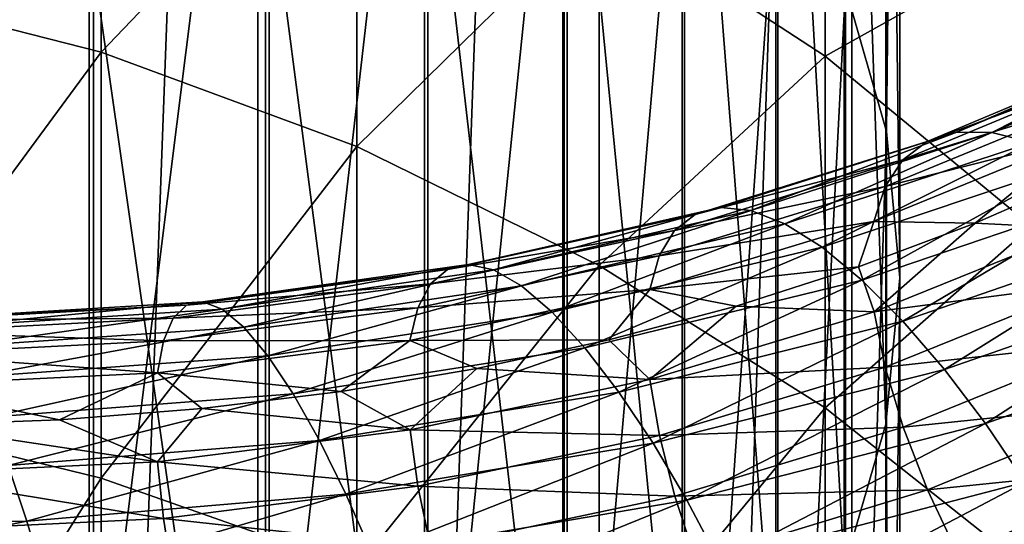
# Model space of a CAD drawing. Header units: metres. Extents: x -44 to 117, y -432 to 89.
# Tile 910 of 1056: x 3.87 to 9.05, y -63.59 to -60.93. Entities that reach past the tile are written whole.
import ezdxf

# ---------------------------------------------------------------- set-up
doc = ezdxf.new("R2010")
doc.units = ezdxf.units.M
doc.layers.add('solid_125568', color=7, linetype='CONTINUOUS')

msp = doc.modelspace()

# ---------------------------------------------------------------- linework, layer by layer
at = {"layer": 'solid_125568'}
for points in [[(3.44908, -93, 354.111389), (5.118826, -48, 353.630371), (3.448681, -48, 354.111481)], [(3.44908, -93, 354.111389), (5.119324, -93, 353.630188), (5.118826, -48, 353.630371)], [(5.119324, -93, 353.630188), (6.724775, -48, 352.96521), (5.118826, -48, 353.630371)], [(5.119324, -93, 353.630188), (6.725178, -93, 352.965027), (6.724775, -48, 352.96521)], [(6.725178, -93, 352.965027), (8.246156, -48, 352.124451), (6.724775, -48, 352.96521)], [(6.725178, -93, 352.965027), (8.246531, -93, 352.124207), (8.246156, -48, 352.124451)], [(8.246531, -93, 352.124207), (9.663789, -48, 351.118622), (8.246156, -48, 352.124451)], [(8.246531, -93, 352.124207), (9.664078, -93, 351.118408), (9.663789, -48, 351.118622)], [(8.212955, -60.76643, 892.61145), (8.428726, -61.523811, 891.825012), (8.428726, -54.311234, 884.619507)], [(8.428726, -54.311234, 884.619507), (8.428726, -61.523811, 891.825012), (8.499991, -55.120903, 883.859192)], [(8.499991, -55.120903, 883.859192), (8.499991, -62.294258, 891.024963), (8.425529, -55.930416, 883.098999)], [(8.428726, -61.523811, 891.825012), (8.499991, -62.294258, 891.024963), (8.499991, -55.120903, 883.859192)], [(8.425529, -55.930416, 883.098999), (8.425529, -63.064556, 890.225037), (8.206614, -56.725903, 882.35199)], [(8.499991, -62.294258, 891.024963), (8.425529, -63.064556, 890.225037), (8.425529, -55.930416, 883.098999)], [(8.206614, -56.725903, 882.35199), (8.206614, -63.821507, 889.439026), (7.847002, -57.493713, 881.630981)], [(8.425529, -63.064556, 890.225037), (8.206614, -63.821507, 889.439026), (8.206614, -56.725903, 882.35199)], [(3.254865, -56.838989, 896.689819), (3.254865, -64.657814, 903.749817), (4.252891, -57.180672, 896.335022)], [(3.254865, -64.657814, 903.749817), (4.252891, -64.981239, 903.378235), (4.252891, -57.180672, 896.335022)], [(4.252891, -57.180672, 896.335022), (4.252891, -64.981239, 903.378235), (5.178002, -57.609882, 895.889343)], [(7.847002, -57.493713, 881.630981), (7.847002, -64.552124, 888.680298), (7.352857, -58.220695, 880.948303)], [(8.206614, -63.821507, 889.439026), (7.847002, -64.552124, 888.680298), (7.847002, -57.493713, 881.630981)], [(4.252891, -64.981239, 903.378235), (5.178002, -65.387512, 902.91156), (5.178002, -57.609882, 895.889343)], [(5.178002, -57.609882, 895.889343), (5.178002, -65.387512, 902.91156), (6.01434, -58.119255, 895.360352)], [(5.178002, -65.387512, 902.91156), (6.01434, -65.869667, 902.357666), (6.01434, -58.119255, 895.360352)], [(6.01434, -58.119255, 895.360352), (6.01434, -65.869667, 902.357666), (6.747565, -58.700069, 894.757263)], [(7.352857, -58.220695, 880.948303), (7.352857, -65.243889, 887.961975), (6.732651, -58.894379, 880.315613)], [(7.847002, -64.552124, 888.680298), (7.352857, -65.243889, 887.961975), (7.352857, -58.220695, 880.948303)], [(6.01434, -65.869667, 902.357666), (6.747565, -66.419449, 901.726135), (6.747565, -58.700069, 894.757263)], [(6.747565, -58.700069, 894.757263), (6.747565, -66.419449, 901.726135), (7.365107, -59.34235, 894.090271)], [(6.732651, -58.894379, 880.315613), (6.732651, -65.884933, 887.296265), (5.997018, -59.503216, 879.743896)], [(7.352857, -65.243889, 887.961975), (6.732651, -65.884933, 887.296265), (6.732651, -58.894379, 880.315613)], [(4.293628, -61.106377, 213.236954), (2.892772, -60.747734, 213.05188), (4.293628, -59.18335, 217.357071)], [(4.293628, -61.106377, 213.236954), (4.293628, -59.18335, 217.357071), (5.640489, -59.697849, 217.572769)], [(6.747565, -66.419449, 901.726135), (7.365107, -67.027405, 901.02771), (7.365107, -59.34235, 894.090271)], [(7.365107, -59.34235, 894.090271), (7.365107, -67.027405, 901.02771), (7.856378, -60.035099, 893.370911)], [(5.997018, -59.503216, 879.743896), (5.997018, -66.464279, 886.694702), (5.158569, -60.036766, 879.242859)], [(6.732651, -65.884933, 887.296265), (5.997018, -66.464279, 886.694702), (5.997018, -59.503216, 879.743896)], [(8.105368, -61.12619, 218.171585), (6.916417, -60.34819, 217.845413), (8.105368, -59.594555, 222.274567)], [(8.105368, -61.12619, 218.171585), (8.105368, -59.594555, 222.274567), (9.192389, -60.517403, 222.577911)], [(5.640489, -61.602146, 213.492798), (4.293628, -61.106377, 213.236954), (5.640489, -59.697849, 217.572769)], [(5.640489, -61.602146, 213.492798), (5.640489, -59.697849, 217.572769), (6.916417, -60.34819, 217.845413)], [(7.365107, -67.027405, 901.02771), (7.856378, -67.683136, 900.274475), (7.856378, -60.035099, 893.370911)], [(7.856378, -60.035099, 893.370911), (7.856378, -67.683136, 900.274475), (8.212955, -60.76643, 892.61145)], [(5.158569, -60.036766, 879.242859), (5.158569, -66.971985, 886.16748), (4.231679, -60.485886, 878.821106)], [(5.997018, -66.464279, 886.694702), (5.158569, -66.971985, 886.16748), (5.158569, -60.036766, 879.242859)], [(6.916417, -62.228809, 213.816177), (5.640489, -61.602146, 213.492798), (6.916417, -60.34819, 217.845413)], [(6.916417, -62.228809, 213.816177), (6.916417, -60.34819, 217.845413), (8.105368, -61.12619, 218.171585)], [(4.231679, -60.485886, 878.821106), (4.231679, -67.399345, 885.723694), (3.232239, -60.842865, 878.485901)], [(5.158569, -66.971985, 886.16748), (4.231679, -67.399345, 885.723694), (4.231679, -60.485886, 878.821106)], [(9.192389, -62.022064, 218.54718), (8.105368, -61.12619, 218.171585), (9.192389, -60.517403, 222.577911)], [(2.892772, -63.007362, 209.069443), (2.892772, -60.747734, 213.05188), (4.293628, -61.106377, 213.236954)], [(7.856378, -67.683136, 900.274475), (8.212955, -68.375389, 899.479248), (8.212955, -60.76643, 892.61145)], [(8.212955, -60.76643, 892.61145), (8.212955, -68.375389, 899.479248), (8.428726, -61.523811, 891.825012)], [(4.231679, -67.399345, 885.723694), (3.232239, -67.739037, 885.370911), (3.232239, -60.842865, 878.485901)], [(8.799879, -61.527596, 878.708984), (9.942476, -61.04179, 879.64801), (8.983953, -61.528679, 878.373413)], [(9.765006, -61.104866, 879.974304), (9.942476, -61.04179, 879.64801), (8.799879, -61.527596, 878.708984)], [(8.983953, -61.528679, 878.373413), (10.150385, -61.026318, 879.32605), (9.191938, -61.581783, 878.048035)], [(9.942476, -61.04179, 879.64801), (10.150385, -61.026318, 879.32605), (8.983953, -61.528679, 878.373413)], [(4.293628, -63.350193, 209.282379), (2.892772, -63.007362, 209.069443), (4.293628, -61.106377, 213.236954)], [(4.293628, -63.350193, 209.282379), (4.293628, -61.106377, 213.236954), (5.640489, -61.602146, 213.492798)], [(8.642757, -61.576221, 879.046753), (9.765006, -61.104866, 879.974304), (8.799879, -61.527596, 878.708984)], [(9.621382, -61.212967, 880.297302), (9.765006, -61.104866, 879.974304), (8.642757, -61.576221, 879.046753)], [(8.105368, -62.978481, 214.203033), (6.916417, -62.228809, 213.816177), (8.105368, -61.12619, 218.171585)], [(8.105368, -62.978481, 214.203033), (8.105368, -61.12619, 218.171585), (9.192389, -62.022064, 218.54718)], [(8.515611, -61.672253, 879.378845), (9.621382, -61.212967, 880.297302), (8.642757, -61.576221, 879.046753)], [(9.515003, -61.363518, 880.609192), (9.621382, -61.212967, 880.297302), (8.515611, -61.672253, 879.378845)], [(8.421453, -61.813381, 879.697266), (9.515003, -61.363518, 880.609192), (8.515611, -61.672253, 879.378845)], [(9.449265, -61.553944, 880.902283), (9.515003, -61.363518, 880.609192), (8.421453, -61.813381, 879.697266)], [(7.557179, -61.924419, 877.859863), (8.799879, -61.527596, 878.708984), (7.715323, -61.940079, 877.512451)], [(8.642757, -61.576221, 879.046753), (8.799879, -61.527596, 878.708984), (7.557179, -61.924419, 877.859863)], [(8.799879, -61.527596, 878.708984), (8.983953, -61.528679, 878.373413), (7.715323, -61.940079, 877.512451)], [(7.715323, -61.940079, 877.512451), (8.983953, -61.528679, 878.373413), (7.894005, -62.009361, 877.173584)], [(8.983953, -61.528679, 878.373413), (9.191938, -61.581783, 878.048035), (7.894005, -62.009361, 877.173584)], [(8.212955, -68.375389, 899.479248), (8.428726, -69.0923, 898.655701), (8.428726, -61.523811, 891.825012)], [(8.428726, -61.523811, 891.825012), (8.428726, -69.0923, 898.655701), (8.499991, -62.294258, 891.024963)], [(7.422194, -61.960312, 878.207642), (8.642757, -61.576221, 879.046753), (7.557179, -61.924419, 877.859863)], [(8.515611, -61.672253, 879.378845), (8.642757, -61.576221, 879.046753), (7.422194, -61.960312, 878.207642)], [(7.894005, -62.009361, 877.173584), (9.191938, -61.581783, 878.048035), (8.090177, -62.133007, 876.85083)], [(9.191938, -61.581783, 878.048035), (9.420303, -61.687939, 877.740173), (8.090177, -62.133007, 876.85083)], [(8.363295, -61.997314, 879.994019), (8.895329, -62.006828, 880.695618), (9.449265, -61.553944, 880.902283)], [(8.363295, -61.997314, 879.994019), (9.449265, -61.553944, 880.902283), (8.421453, -61.813381, 879.697266)], [(9.449265, -61.553944, 880.902283), (8.895329, -62.006828, 880.695618), (9.475151, -61.753181, 881.206482)], [(5.640489, -63.824104, 209.576736), (4.293628, -63.350193, 209.282379), (5.640489, -61.602146, 213.492798)], [(5.640489, -63.824104, 209.576736), (5.640489, -61.602146, 213.492798), (6.916417, -62.228809, 213.816177)], [(7.312971, -62.045696, 878.547668), (8.515611, -61.672253, 879.378845), (7.422194, -61.960312, 878.207642)], [(8.421453, -61.813381, 879.697266), (8.515611, -61.672253, 879.378845), (7.312971, -62.045696, 878.547668)], [(8.090177, -62.133007, 876.85083), (9.420303, -61.687939, 877.740173), (8.2991, -62.306259, 876.55011)], [(9.420303, -61.687939, 877.740173), (9.663542, -61.842804, 877.455444), (8.2991, -62.306259, 876.55011)], [(9.450133, -62.033695, 881.392151), (9.475151, -61.753181, 881.206482), (8.895329, -62.006828, 880.695618)], [(7.232106, -62.178509, 878.871765), (8.421453, -61.813381, 879.697266), (7.312971, -62.045696, 878.547668)], [(8.363295, -61.997314, 879.994019), (8.421453, -61.813381, 879.697266), (7.232106, -62.178509, 878.871765)], [(8.2991, -62.306259, 876.55011), (9.663542, -61.842804, 877.455444), (8.515652, -62.522915, 876.276733)], [(9.663542, -61.842804, 877.455444), (9.915686, -62.040638, 877.19873), (8.515652, -62.522915, 876.276733)], [(6.228942, -62.224831, 877.10675), (7.557179, -61.924419, 877.859863), (6.359366, -62.252926, 876.74939)], [(7.422194, -61.960312, 878.207642), (7.557179, -61.924419, 877.859863), (6.228942, -62.224831, 877.10675)], [(7.557179, -61.924419, 877.859863), (7.715323, -61.940079, 877.512451), (6.359366, -62.252926, 876.74939)], [(6.359366, -62.252926, 876.74939), (7.715323, -61.940079, 877.512451), (6.506721, -62.335991, 876.39917)], [(7.715323, -61.940079, 877.512451), (7.894005, -62.009361, 877.173584), (6.506721, -62.335991, 876.39917)], [(6.117621, -62.249847, 877.462952), (7.422194, -61.960312, 878.207642), (6.228942, -62.224831, 877.10675)], [(7.312971, -62.045696, 878.547668), (7.422194, -61.960312, 878.207642), (6.117621, -62.249847, 877.462952)], [(7.182188, -62.356697, 879.171753), (8.281902, -62.237297, 880.207581), (8.363295, -61.997314, 879.994019)], [(7.182188, -62.356697, 879.171753), (8.363295, -61.997314, 879.994019), (7.232106, -62.178509, 878.871765)], [(8.363295, -61.997314, 879.994019), (8.281902, -62.237297, 880.207581), (8.895329, -62.006828, 880.695618)], [(6.027558, -62.326126, 877.809631), (7.312971, -62.045696, 878.547668), (6.117621, -62.249847, 877.462952)], [(7.232106, -62.178509, 878.871765), (7.312971, -62.045696, 878.547668), (6.027558, -62.326126, 877.809631)], [(6.506721, -62.335991, 876.39917), (7.894005, -62.009361, 877.173584), (6.668478, -62.474537, 876.063965)], [(7.894005, -62.009361, 877.173584), (8.090177, -62.133007, 876.85083), (6.668478, -62.474537, 876.063965)], [(9.192389, -63.84174, 214.648499), (8.105368, -62.978481, 214.203033), (9.192389, -62.022064, 218.54718)], [(8.364111, -62.473591, 880.481995), (8.895329, -62.006828, 880.695618), (8.281902, -62.237297, 880.207581)], [(8.364111, -62.473591, 880.481995), (9.450133, -62.033695, 881.392151), (8.895329, -62.006828, 880.695618)], [(9.516647, -62.322678, 881.588623), (9.450133, -62.033695, 881.392151), (8.364111, -62.473591, 880.481995)], [(8.515652, -62.522915, 876.276733), (9.915686, -62.040638, 877.19873), (8.734734, -62.77676, 876.036133)], [(9.915686, -62.040638, 877.19873), (10.170793, -62.275681, 876.975098), (8.734734, -62.77676, 876.036133)], [(6.668478, -62.474537, 876.063965), (8.090177, -62.133007, 876.85083), (6.840724, -62.663437, 875.749878)], [(8.090177, -62.133007, 876.85083), (8.2991, -62.306259, 876.55011), (6.840724, -62.663437, 875.749878)], [(5.960901, -62.451817, 878.13855), (7.232106, -62.178509, 878.871765), (6.027558, -62.326126, 877.809631)], [(7.182188, -62.356697, 879.171753), (7.232106, -62.178509, 878.871765), (5.960901, -62.451817, 878.13855)], [(4.743365, -62.437572, 876.818542), (6.117621, -62.249847, 877.462952), (4.829754, -62.421429, 876.455688)], [(6.027558, -62.326126, 877.809631), (6.117621, -62.249847, 877.462952), (4.743365, -62.437572, 876.818542)], [(4.829754, -62.421429, 876.455688), (6.228942, -62.224831, 877.10675), (4.930973, -62.45966, 876.090393)], [(6.117621, -62.249847, 877.462952), (6.228942, -62.224831, 877.10675), (4.829754, -62.421429, 876.455688)], [(6.228942, -62.224831, 877.10675), (6.359366, -62.252926, 876.74939), (4.930973, -62.45966, 876.090393)], [(4.930973, -62.45966, 876.090393), (6.359366, -62.252926, 876.74939), (5.045321, -62.553944, 875.73114)], [(6.359366, -62.252926, 876.74939), (6.506721, -62.335991, 876.39917), (5.045321, -62.553944, 875.73114)], [(6.916417, -64.423134, 209.948822), (5.640489, -63.824104, 209.576736), (6.916417, -62.228809, 213.816177)], [(6.916417, -64.423134, 209.948822), (6.916417, -62.228809, 213.816177), (8.105368, -62.978481, 214.203033)], [(7.182188, -62.356697, 879.171753), (7.637631, -62.442818, 879.744324), (8.281902, -62.237297, 880.207581)], [(8.364111, -62.473591, 880.481995), (8.281902, -62.237297, 880.207581), (7.637631, -62.442818, 879.744324)], [(6.840724, -62.663437, 875.749878), (8.2991, -62.306259, 876.55011), (7.019232, -62.896099, 875.462524)], [(8.2991, -62.306259, 876.55011), (8.515652, -62.522915, 876.276733), (7.019232, -62.896099, 875.462524)], [(8.499991, -62.294258, 891.024963), (8.499991, -69.821579, 897.817932), (8.425529, -63.064556, 890.225037)], [(8.428726, -69.0923, 898.655701), (8.499991, -69.821579, 897.817932), (8.499991, -62.294258, 891.024963)], [(8.734734, -62.77676, 876.036133), (10.170793, -62.275681, 876.975098), (8.951235, -63.061596, 875.833618)], [(10.170793, -62.275681, 876.975098), (10.422907, -62.542187, 876.78949), (8.951235, -63.061596, 875.833618)], [(4.673489, -62.506409, 877.170593), (6.027558, -62.326126, 877.809631), (4.743365, -62.437572, 876.818542)], [(5.960901, -62.451817, 878.13855), (6.027558, -62.326126, 877.809631), (4.673489, -62.506409, 877.170593)], [(5.045321, -62.553944, 875.73114), (6.506721, -62.335991, 876.39917), (5.170822, -62.704594, 875.385986)], [(6.506721, -62.335991, 876.39917), (6.668478, -62.474537, 876.063965), (5.170822, -62.704594, 875.385986)], [(5.919789, -62.625065, 878.441345), (6.966789, -62.621414, 879.308472), (7.182188, -62.356697, 879.171753)], [(5.919789, -62.625065, 878.441345), (7.182188, -62.356697, 879.171753), (5.960901, -62.451817, 878.13855)], [(7.182188, -62.356697, 879.171753), (6.966789, -62.621414, 879.308472), (7.637631, -62.442818, 879.744324)], [(8.42299, -62.765781, 880.673096), (9.516647, -62.322678, 881.588623), (8.364111, -62.473591, 880.481995)], [(9.623677, -62.631321, 881.745605), (9.516647, -62.322678, 881.588623), (8.42299, -62.765781, 880.673096)], [(3.314729, -62.517925, 876.278809), (4.743365, -62.437572, 876.818542), (3.375196, -62.508549, 875.91095)], [(4.673489, -62.506409, 877.170593), (4.743365, -62.437572, 876.818542), (3.314729, -62.517925, 876.278809)], [(3.375196, -62.508549, 875.91095), (4.829754, -62.421429, 876.455688), (3.446048, -62.554485, 875.539795)], [(4.743365, -62.437572, 876.818542), (4.829754, -62.421429, 876.455688), (3.375196, -62.508549, 875.91095)], [(4.829754, -62.421429, 876.455688), (4.930973, -62.45966, 876.090393), (3.446048, -62.554485, 875.539795)], [(3.446048, -62.554485, 875.539795), (4.930973, -62.45966, 876.090393), (3.526079, -62.65728, 875.17395)], [(4.930973, -62.45966, 876.090393), (5.045321, -62.553944, 875.73114), (3.526079, -62.65728, 875.17395)], [(4.621799, -62.626255, 877.503418), (5.960901, -62.451817, 878.13855), (4.673489, -62.506409, 877.170593)], [(5.919789, -62.625065, 878.441345), (5.960901, -62.451817, 878.13855), (4.621799, -62.626255, 877.503418)], [(7.182944, -62.829842, 879.658203), (7.637631, -62.442818, 879.744324), (6.966789, -62.621414, 879.308472)], [(7.182944, -62.829842, 879.658203), (8.364111, -62.473591, 880.481995), (7.637631, -62.442818, 879.744324)], [(3.26584, -62.581066, 876.634827), (4.673489, -62.506409, 877.170593), (3.314729, -62.517925, 876.278809)], [(4.621799, -62.626255, 877.503418), (4.673489, -62.506409, 877.170593), (3.26584, -62.581066, 876.634827)], [(5.170822, -62.704594, 875.385986), (6.668478, -62.474537, 876.063965), (5.304427, -62.906193, 875.061279)], [(6.668478, -62.474537, 876.063965), (6.840724, -62.663437, 875.749878), (5.304427, -62.906193, 875.061279)], [(7.019232, -62.896099, 875.462524), (8.515652, -62.522915, 876.276733), (7.199809, -63.165928, 875.207703)], [(8.42299, -62.765781, 880.673096), (8.364111, -62.473591, 880.481995), (7.182944, -62.829842, 879.658203)], [(8.515652, -62.522915, 876.276733), (8.734734, -62.77676, 876.036133), (7.199809, -63.165928, 875.207703)], [(3.526079, -62.65728, 875.17395), (5.045321, -62.553944, 875.73114), (3.613885, -62.817093, 874.821594)], [(5.045321, -62.553944, 875.73114), (5.170822, -62.704594, 875.385986), (3.613885, -62.817093, 874.821594)], [(8.951235, -63.061596, 875.833618), (10.422907, -62.542187, 876.78949), (9.160028, -63.371212, 875.674622)], [(3.22971, -62.696415, 876.97052), (4.621799, -62.626255, 877.503418), (3.26584, -62.581066, 876.634827)], [(4.589961, -62.795429, 877.808472), (4.621799, -62.626255, 877.503418), (3.22971, -62.696415, 876.97052)], [(4.589961, -62.795429, 877.808472), (5.558116, -62.892559, 878.524658), (5.919789, -62.625065, 878.441345)], [(4.589961, -62.795429, 877.808472), (5.919789, -62.625065, 878.441345), (4.621799, -62.626255, 877.503418)], [(5.919789, -62.625065, 878.441345), (5.558116, -62.892559, 878.524658), (6.272738, -62.77169, 878.901611)], [(5.919789, -62.625065, 878.441345), (6.272738, -62.77169, 878.901611), (6.966789, -62.621414, 879.308472)], [(7.182944, -62.829842, 879.658203), (6.966789, -62.621414, 879.308472), (6.272738, -62.77169, 878.901611)], [(5.304427, -62.906193, 875.061279), (6.840724, -62.663437, 875.749878), (5.442859, -63.151836, 874.762939)], [(6.840724, -62.663437, 875.749878), (7.019232, -62.896099, 875.462524), (5.442859, -63.151836, 874.762939)], [(8.517741, -63.080658, 880.821838), (9.623677, -62.631321, 881.745605), (8.42299, -62.765781, 880.673096)], [(9.767817, -62.951958, 881.860352), (9.623677, -62.631321, 881.745605), (8.517741, -63.080658, 880.821838)], [(3.207512, -62.862427, 877.277344), (4.589961, -62.795429, 877.808472), (3.22971, -62.696415, 876.97052)], [(3.613885, -62.817093, 874.821594), (5.170822, -62.704594, 875.385986), (3.707316, -63.028282, 874.489075)], [(5.170822, -62.704594, 875.385986), (5.304427, -62.906193, 875.061279), (3.707316, -63.028282, 874.489075)], [(5.920475, -63.09544, 878.926514), (6.272738, -62.77169, 878.901611), (5.558116, -62.892559, 878.524658)], [(5.920475, -63.09544, 878.926514), (7.182944, -62.829842, 879.658203), (6.272738, -62.77169, 878.901611)], [(7.233518, -63.124802, 879.844604), (8.42299, -62.765781, 880.673096), (7.182944, -62.829842, 879.658203)], [(7.199809, -63.165928, 875.207703), (8.734734, -62.77676, 876.036133), (7.378245, -63.466331, 874.991089)], [(8.517741, -63.080658, 880.821838), (8.42299, -62.765781, 880.673096), (7.233518, -63.124802, 879.844604)], [(8.734734, -62.77676, 876.036133), (8.951235, -63.061596, 875.833618), (7.378245, -63.466331, 874.991089)], [(3.207512, -62.862427, 877.277344), (4.074214, -63.042393, 877.862488), (4.589961, -62.795429, 877.808472)], [(4.589961, -62.795429, 877.808472), (4.074214, -63.042393, 877.862488), (4.824945, -62.983032, 878.178284)], [(4.589961, -62.795429, 877.808472), (4.824945, -62.983032, 878.178284), (5.558116, -62.892559, 878.524658)], [(7.233518, -63.124802, 879.844604), (7.182944, -62.829842, 879.658203), (5.920475, -63.09544, 878.926514)], [(3.207512, -62.862427, 877.277344), (3.307202, -63.070061, 877.577148), (4.074214, -63.042393, 877.862488)], [(3.707316, -63.028282, 874.489075), (5.304427, -62.906193, 875.061279), (3.804085, -63.28371, 874.182678)], [(5.304427, -62.906193, 875.061279), (5.442859, -63.151836, 874.762939), (3.804085, -63.28371, 874.182678)], [(5.920475, -63.09544, 878.926514), (5.558116, -62.892559, 878.524658), (4.824945, -62.983032, 878.178284)], [(5.442859, -63.151836, 874.762939), (7.019232, -62.896099, 875.462524), (5.582873, -63.434612, 874.496887)], [(7.019232, -62.896099, 875.462524), (7.199809, -63.165928, 875.207703), (5.582873, -63.434612, 874.496887)], [(4.590571, -63.26342, 878.292847), (4.824945, -62.983032, 878.178284), (4.074214, -63.042393, 877.862488)], [(4.590571, -63.26342, 878.292847), (5.920475, -63.09544, 878.926514), (4.824945, -62.983032, 878.178284)], [(8.105368, -65.139755, 210.393921), (6.916417, -64.423134, 209.948822), (8.105368, -62.978481, 214.203033)], [(8.105368, -65.139755, 210.393921), (8.105368, -62.978481, 214.203033), (9.192389, -63.84174, 214.648499)], [(8.645342, -63.410336, 880.925842), (9.767817, -62.951958, 881.860352), (8.517741, -63.080658, 880.821838)], [(9.945649, -63.276924, 881.929993), (9.767817, -62.951958, 881.860352), (8.645342, -63.410336, 880.925842)], [(2.892772, -65.57579, 205.278809), (2.892772, -63.007362, 209.069443), (4.293628, -63.350193, 209.282379)], [(4.590571, -63.26342, 878.292847), (4.074214, -63.042393, 877.862488), (3.307202, -63.070061, 877.577148)], [(3.208038, -63.328438, 877.761353), (4.590571, -63.26342, 878.292847), (3.307202, -63.070061, 877.577148)], [(7.314912, -63.445118, 879.986328), (8.517741, -63.080658, 880.821838), (7.233518, -63.124802, 879.844604)], [(8.645342, -63.410336, 880.925842), (8.517741, -63.080658, 880.821838), (7.314912, -63.445118, 879.986328)], [(7.378245, -63.466331, 874.991089), (8.951235, -63.061596, 875.833618), (7.55032, -63.790714, 874.818359)], [(8.951235, -63.061596, 875.833618), (9.160028, -63.371212, 875.674622), (7.55032, -63.790714, 874.818359)], [(8.425529, -63.064556, 890.225037), (8.425529, -70.55072, 896.980347), (8.206614, -63.821507, 889.439026)], [(8.499991, -69.821579, 897.817932), (8.425529, -70.55072, 896.980347), (8.425529, -63.064556, 890.225037)], [(5.962173, -63.392704, 879.10907), (5.920475, -63.09544, 878.926514), (4.590571, -63.26342, 878.292847)], [(5.962173, -63.392704, 879.10907), (7.233518, -63.124802, 879.844604), (5.920475, -63.09544, 878.926514)], [(7.314912, -63.445118, 879.986328), (7.233518, -63.124802, 879.844604), (5.962173, -63.392704, 879.10907)], [(3.804085, -63.28371, 874.182678), (5.442859, -63.151836, 874.762939), (3.901933, -63.576233, 873.908508)], [(5.442859, -63.151836, 874.762939), (5.582873, -63.434612, 874.496887), (3.901933, -63.576233, 873.908508)], [(5.582873, -63.434612, 874.496887), (7.199809, -63.165928, 875.207703), (5.721213, -63.747616, 874.269043)], [(7.199809, -63.165928, 875.207703), (7.378245, -63.466331, 874.991089), (5.721213, -63.747616, 874.269043)], [(3.804085, -63.28371, 874.182678), (3.901933, -63.576233, 873.908508), (2.176659, -63.587112, 873.444641)], [(4.622916, -63.562477, 878.472473), (4.590571, -63.26342, 878.292847), (3.208038, -63.328438, 877.761353)], [(4.622916, -63.562477, 878.472473), (5.962173, -63.392704, 879.10907), (4.590571, -63.26342, 878.292847)], [(8.802763, -63.746918, 880.982544), (9.945649, -63.276924, 881.929993), (8.645342, -63.410336, 880.925842)], [(10.153778, -63.598549, 881.951904), (9.945649, -63.276924, 881.929993), (8.802763, -63.746918, 880.982544)], [(4.293628, -65.90065, 205.518265), (2.892772, -65.57579, 205.278809), (4.293628, -63.350193, 209.282379)], [(3.230661, -63.62875, 877.938904), (4.622916, -63.562477, 878.472473), (3.208038, -63.328438, 877.761353)], [(4.293628, -65.90065, 205.518265), (4.293628, -63.350193, 209.282379), (5.640489, -63.824104, 209.576736)], [(6.029288, -63.71759, 879.244995), (5.962173, -63.392704, 879.10907), (4.622916, -63.562477, 878.472473)], [(6.029288, -63.71759, 879.244995), (7.314912, -63.445118, 879.986328), (5.962173, -63.392704, 879.10907)], [(7.55032, -63.790714, 874.818359), (9.160028, -63.371212, 875.674622), (7.711798, -64.132484, 874.69519)], [(9.160028, -63.371212, 875.674622), (9.355979, -63.699409, 875.564514), (7.711798, -64.132484, 874.69519)], [(3.901933, -63.576233, 873.908508), (5.582873, -63.434612, 874.496887), (3.99859, -63.898705, 873.672607)], [(5.582873, -63.434612, 874.496887), (5.721213, -63.747616, 874.269043), (3.99859, -63.898705, 873.672607)], [(7.424523, -63.782696, 880.081055), (7.314912, -63.445118, 879.986328), (6.029288, -63.71759, 879.244995)], [(7.424523, -63.782696, 880.081055), (8.645342, -63.410336, 880.925842), (7.314912, -63.445118, 879.986328)], [(8.802763, -63.746918, 880.982544), (8.645342, -63.410336, 880.925842), (7.424523, -63.782696, 880.081055)], [(5.721213, -63.747616, 874.269043), (7.378245, -63.466331, 874.991089), (5.854609, -64.083939, 874.085449)], [(7.378245, -63.466331, 874.991089), (7.55032, -63.790714, 874.818359), (5.854609, -64.083939, 874.085449)], [(2.176659, -63.587112, 873.444641), (3.901933, -63.576233, 873.908508), (2.230536, -63.915833, 873.203735)], [(3.901933, -63.576233, 873.908508), (3.99859, -63.898705, 873.672607), (2.230536, -63.915833, 873.203735)], [(4.674989, -63.890999, 878.603821), (4.622916, -63.562477, 878.472473), (3.230661, -63.62875, 877.938904)], [(4.674989, -63.890999, 878.603821), (6.029288, -63.71759, 879.244995), (4.622916, -63.562477, 878.472473)]]:
    msp.add_3dface(points, dxfattribs=at)

doc.saveas('drawing.dxf')
